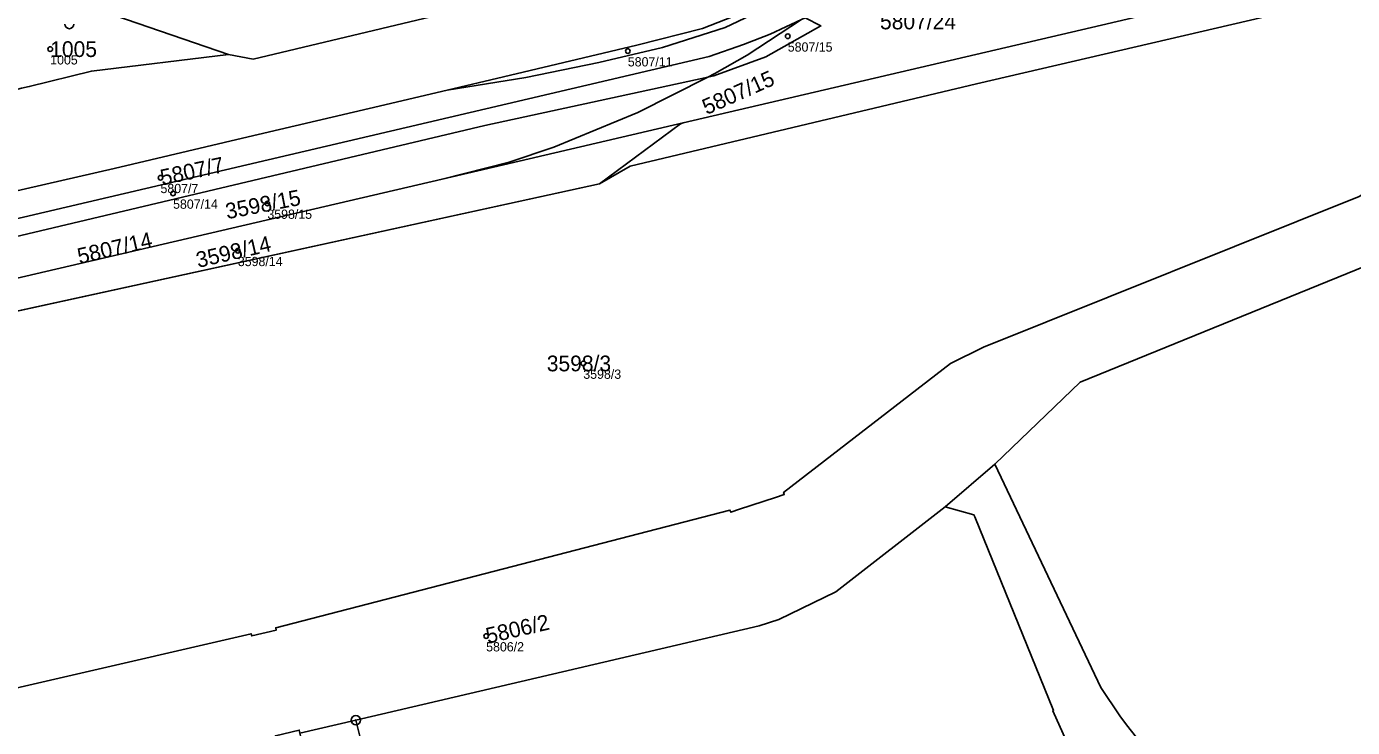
# Model space of a CAD drawing. Extents: x -690132 to -685994, y -975441 to -972444.
# Drawn here: x -687525 to -687381.7, y -974477 to -974401.2 of the extents above; entities that cross this region are included whole.
import ezdxf

# ---------------------------------------------------------------- set-up
doc = ezdxf.new("R2010")
doc.units = 0
for name, color, linetype in [('Definiční body', 7, 'Continuous'), ('Hranice parcel', 7, 'Continuous'), ('Parcelní čísla', 7, 'Continuous'), ('Polygon parcely', 7, 'Continuous'), ('Značky bodu BP', 7, 'Continuous'), ('Značky kultur', 7, 'Continuous')]:
    doc.layers.add(name, color=color, linetype=linetype)

msp = doc.modelspace()

# ---------------------------------------------------------------- linework, layer by layer
at = {"layer": 'Definiční body'}
for centre in [(-687442.75, -974402.26), (-687522.47, -974403.65), (-687460.04, -974403.86), (-687510.55, -974417.55), (-687509.19, -974419.24), (-687499, -974420.33), (-687502.19, -974425.44), (-687464.85, -974437.62), (-687475.35, -974467.08)]:
    msp.add_circle(centre, 0.25, dxfattribs=at)
at = {"layer": 'Hranice parcel'}
for p, q in [((-687454.07, -974411.61), (-687480.11, -974417.69)), ((-687463.11, -974418.19), (-687565.97, -974440.69)), ((-687425.74, -974453.13), (-687420.38, -974448.5)), ((-687495.48, -974477.58), (-687489.44, -974476.17)), ((-687489.44, -974476.17), (-687482.48, -974503.98))]:
    msp.add_line(p, q, dxfattribs=at)
for points in [[(-687503.21, -974404.22), (-687500.54, -974404.73), (-687464.41, -974396.08), (-687454.1, -974392.32), (-687448.64, -974389.56), (-687445.4, -974387.48), (-687437.33, -974381.39), (-687435.23, -974379.39)], [(-687454.07, -974411.61), (-687352.66, -974387.91), (-687344.05, -974384.93), (-687326.45, -974380.83)], [(-687420.38, -974448.5), (-687411.15, -974439.63), (-687352.47, -974415.76), (-687348.29, -974412.6), (-687349.5, -974412.28), (-687347.13, -974408.39), (-687316.3, -974384.91)], [(-687542.76, -974476.54), (-687500.75, -974466.83), (-687500.69, -974467.07), (-687498.03, -974466.43), (-687498.09, -974466.18), (-687449, -974453.46), (-687448.92, -974453.7), (-687447.97, -974453.38), (-687444.08, -974452.11), (-687443.13, -974451.79), (-687443.21, -974451.56), (-687425.17, -974437.63), (-687421.61, -974435.86), (-687380.98, -974419.59), (-687354.74, -974402.45), (-687334.46, -974386.95)], [(-687334.46, -974386.95), (-687422.35, -974407.39), (-687459.8, -974416.3), (-687463.11, -974418.19)], [(-687503.21, -974404.22), (-687524.1, -974397.01), (-687523.7, -974395.86), (-687529.3, -974393.88)], [(-687436.87, -974394.27), (-687442.35, -974397.31), (-687446.36, -974399.22), (-687451.96, -974401.41), (-687459.08, -974403.21), (-687473.49, -974406.64), (-687479.56, -974408.07)], [(-687595.18, -974438.61), (-687590.29, -974437.04), (-687586.31, -974435.73), (-687584.09, -974435.03), (-687579.19, -974433.91), (-687565.67, -974430.89), (-687552.83, -974428.08), (-687540.32, -974425.31), (-687451.23, -974404.46), (-687447.54, -974403.16), (-687444.67, -974402.03), (-687441.25, -974400.45)], [(-687448.16, -974400.65), (-687449.52, -974401.3), (-687456.3, -974403.48), (-687463.17, -974405.09), (-687471.05, -974406.71), (-687479.56, -974408.07)], [(-687451.39, -974406.67), (-687450.62, -974406.28), (-687447.15, -974404.31), (-687441.25, -974400.45)], [(-687451.39, -974406.67), (-687450.75, -974406.53), (-687445.12, -974404.48), (-687439.17, -974401.14)], [(-687526.21, -974408.05), (-687525.56, -974407.88), (-687524.74, -974407.69), (-687518.02, -974406.03), (-687503.21, -974404.22)], [(-687451.39, -974406.67), (-687475.49, -974411.92), (-687551.37, -974429.89), (-687577.71, -974435.8)], [(-687480.11, -974417.69), (-687472.85, -974415.85), (-687468.05, -974414.25), (-687458.94, -974410.5), (-687451.39, -974406.67)], [(-687479.56, -974408.07), (-687488.01, -974410.07), (-687501.68, -974413.27), (-687515.56, -974416.54), (-687530.82, -974420.06), (-687543.58, -974422.94)], [(-687463.11, -974418.19), (-687454.36, -974411.74), (-687454.07, -974411.61)], [(-687480.11, -974417.69), (-687546.79, -974433.22), (-687557.64, -974435.57), (-687566.91, -974437.23), (-687575.92, -974438.25), (-687577.58, -974438.35)], [(-687381.84, -974498.88), (-687383.21, -974497.95), (-687391.09, -974492.58), (-687395.33, -974489.7), (-687397.65, -974487.43), (-687406.13, -974476.67), (-687406.85, -974475.69), (-687408.91, -974472.64), (-687420.38, -974448.5)], [(-687489.44, -974476.17), (-687445.83, -974465.97), (-687443.72, -974465.3), (-687437.54, -974462.29), (-687425.74, -974453.13)], [(-687425.74, -974453.13), (-687422.63, -974453.98), (-687422.53, -974454.21), (-687414.02, -974475.11), (-687414.12, -974475.16), (-687412.99, -974477.63), (-687411.84, -974480.17)]]:
    msp.add_lwpolyline(points, dxfattribs=at)
at = {"layer": 'Polygon parcely'}
for points in [[(-687464.41, -974396.08), (-687500.54, -974404.73), (-687503.21, -974404.22), (-687518.02, -974406.03), (-687524.74, -974407.69), (-687525.56, -974407.88), (-687526.21, -974408.05), (-687548.14, -974412.9), (-687564.12, -974415.25), (-687578.34, -974416.05), (-687593.14, -974414.78), (-687606.52, -974411.67), (-687639.33, -974405.22), (-687645.48, -974404.01), (-687695.18, -974381.34)], [(-687549.68, -974490.34), (-687498.06, -974478.16), (-687498.13, -974477.85), (-687495.56, -974477.25), (-687495.48, -974477.58), (-687489.44, -974476.17), (-687445.83, -974465.97), (-687443.72, -974465.3), (-687437.54, -974462.29), (-687425.74, -974453.13), (-687420.38, -974448.5), (-687411.15, -974439.63), (-687352.47, -974415.76), (-687348.29, -974412.6), (-687349.5, -974412.28), (-687347.13, -974408.39), (-687316.3, -974384.91)], [(-687542.76, -974476.54), (-687500.75, -974466.83), (-687500.69, -974467.07), (-687498.03, -974466.43), (-687498.09, -974466.18), (-687449, -974453.46), (-687448.92, -974453.7), (-687447.97, -974453.38), (-687444.08, -974452.11), (-687443.13, -974451.79), (-687443.21, -974451.56), (-687425.17, -974437.63), (-687421.61, -974435.86), (-687380.98, -974419.59), (-687354.74, -974402.45), (-687334.46, -974386.95), (-687422.35, -974407.39), (-687459.8, -974416.3), (-687463.11, -974418.19), (-687565.97, -974440.69)], [(-687334.46, -974386.95), (-687354.74, -974402.45), (-687380.98, -974419.59), (-687421.61, -974435.86), (-687425.17, -974437.63), (-687443.21, -974451.56), (-687443.13, -974451.79), (-687444.08, -974452.11), (-687447.97, -974453.38), (-687448.92, -974453.7), (-687449, -974453.46), (-687498.09, -974466.18), (-687498.03, -974466.43), (-687500.69, -974467.07), (-687500.75, -974466.83), (-687542.76, -974476.54)], [(-687439.17, -974401.14), (-687445.12, -974404.48), (-687450.75, -974406.53), (-687451.39, -974406.67), (-687458.94, -974410.5), (-687468.05, -974414.25), (-687472.85, -974415.85), (-687480.11, -974417.69), (-687454.07, -974411.61), (-687352.66, -974387.91)], [(-687524.1, -974397.01), (-687503.21, -974404.22), (-687500.54, -974404.73), (-687464.41, -974396.08)], [(-687609.98, -974423.78), (-687603.98, -974424.79), (-687599.53, -974425.42), (-687592.98, -974426.19), (-687588.21, -974426.63), (-687587.92, -974426.66), (-687582.25, -974426.92), (-687577.24, -974426.93), (-687572.18, -974426.84), (-687567.07, -974426.57), (-687561.1, -974426.01), (-687555.68, -974425.26), (-687552.21, -974424.74), (-687543.58, -974422.94), (-687530.82, -974420.06), (-687515.56, -974416.54), (-687501.68, -974413.27), (-687488.01, -974410.07), (-687479.56, -974408.07), (-687473.49, -974406.64), (-687459.08, -974403.21), (-687451.96, -974401.41), (-687446.36, -974399.22)], [(-687540.32, -974425.31), (-687451.23, -974404.46), (-687447.54, -974403.16), (-687444.67, -974402.03), (-687441.25, -974400.45)], [(-687448.16, -974400.65), (-687449.52, -974401.3), (-687456.3, -974403.48), (-687463.17, -974405.09), (-687471.05, -974406.71), (-687479.56, -974408.07), (-687488.01, -974410.07), (-687501.68, -974413.27), (-687515.56, -974416.54), (-687530.82, -974420.06)], [(-687352.47, -974415.76), (-687411.15, -974439.63), (-687420.38, -974448.5), (-687408.91, -974472.64), (-687406.85, -974475.69), (-687406.13, -974476.67), (-687397.65, -974487.43), (-687395.33, -974489.7), (-687391.09, -974492.58), (-687383.21, -974497.95), (-687381.84, -974498.88), (-687376.02, -974503.35)], [(-687532.51, -974533.57), (-687513.95, -974526.93), (-687513.71, -974527.21), (-687497.35, -974529.14), (-687499.22, -974527.16), (-687503.63, -974522.49), (-687506.44, -974519.5), (-687493.36, -974508.12), (-687491.56, -974501.36), (-687482.48, -974503.98), (-687489.44, -974476.17), (-687495.48, -974477.58), (-687491.34, -974494.14), (-687490.46, -974497.86), (-687494.04, -974498.71), (-687494.83, -974495.38), (-687514.94, -974500.13), (-687514.29, -974502.86), (-687511.73, -974502.24), (-687509.91, -974509.87), (-687521.51, -974512.65), (-687521.28, -974513.62), (-687545.2, -974519.25)]]:
    msp.add_lwpolyline(points, dxfattribs=at)
for points in [[(-687463.11, -974418.19), (-687459.8, -974416.3), (-687422.35, -974407.39), (-687334.46, -974386.95), (-687328.83, -974382.65), (-687328.67, -974382.53), (-687326.45, -974380.83), (-687344.05, -974384.93), (-687352.66, -974387.91), (-687454.07, -974411.61), (-687454.36, -974411.74)], [(-687529.3, -974393.88), (-687529.71, -974395.17), (-687527.46, -974401.24), (-687526.45, -974406.97), (-687526.21, -974408.05), (-687525.56, -974407.88), (-687524.74, -974407.69), (-687518.02, -974406.03), (-687503.21, -974404.22), (-687524.1, -974397.01), (-687523.7, -974395.86)], [(-687443.95, -974398.64), (-687436.87, -974394.27), (-687442.35, -974397.31), (-687446.36, -974399.22), (-687451.96, -974401.41), (-687459.08, -974403.21), (-687473.49, -974406.64), (-687479.56, -974408.07), (-687471.05, -974406.71), (-687463.17, -974405.09), (-687456.3, -974403.48), (-687449.52, -974401.3), (-687448.16, -974400.65)], [(-687450.62, -974406.28), (-687447.15, -974404.31), (-687441.25, -974400.45), (-687444.67, -974402.03), (-687447.54, -974403.16), (-687451.23, -974404.46), (-687540.32, -974425.31), (-687552.83, -974428.08), (-687565.67, -974430.89), (-687579.19, -974433.91), (-687584.09, -974435.03), (-687586.31, -974435.73), (-687590.29, -974437.04), (-687595.18, -974438.61), (-687592.05, -974438.75), (-687582.97, -974438.68), (-687582.45, -974438.65), (-687578.86, -974436.15), (-687577.71, -974435.8), (-687551.37, -974429.89), (-687475.49, -974411.92), (-687451.39, -974406.67)], [(-687445.12, -974404.48), (-687439.17, -974401.14), (-687440.87, -974400.25), (-687441.25, -974400.45), (-687447.15, -974404.31), (-687450.62, -974406.28), (-687451.39, -974406.67), (-687450.75, -974406.53)], [(-687480.11, -974417.69), (-687472.85, -974415.85), (-687468.05, -974414.25), (-687458.94, -974410.5), (-687451.39, -974406.67), (-687475.49, -974411.92), (-687551.37, -974429.89), (-687577.71, -974435.8), (-687577.58, -974438.35), (-687575.92, -974438.25), (-687566.91, -974437.23), (-687557.64, -974435.57), (-687546.79, -974433.22)], [(-687454.07, -974411.61), (-687480.11, -974417.69), (-687546.79, -974433.22), (-687557.64, -974435.57), (-687566.91, -974437.23), (-687575.92, -974438.25), (-687577.58, -974438.35), (-687577.5, -974439.94), (-687566.14, -974439.81), (-687565.97, -974440.69), (-687463.11, -974418.19), (-687454.36, -974411.74)], [(-687406.13, -974476.67), (-687406.85, -974475.69), (-687408.91, -974472.64), (-687420.38, -974448.5), (-687425.74, -974453.13), (-687422.63, -974453.98), (-687422.53, -974454.21), (-687414.02, -974475.11), (-687414.12, -974475.16), (-687412.99, -974477.63), (-687411.84, -974480.17), (-687410.64, -974481.6), (-687398.12, -974493.08), (-687396.57, -974494.31), (-687390.25, -974499.06), (-687385.4, -974501.88), (-687381.84, -974498.88), (-687383.21, -974497.95), (-687391.09, -974492.58), (-687395.33, -974489.7), (-687397.65, -974487.43)], [(-687489.44, -974476.17), (-687482.48, -974503.98), (-687479.5, -974500.76), (-687459.51, -974503.49), (-687417.43, -974484.28), (-687412.82, -974482.18), (-687413.41, -974480.89), (-687411.84, -974480.17), (-687412.99, -974477.63), (-687414.12, -974475.16), (-687414.02, -974475.11), (-687422.53, -974454.21), (-687422.63, -974453.98), (-687425.74, -974453.13), (-687437.54, -974462.29), (-687443.72, -974465.3), (-687445.83, -974465.97)]]:
    msp.add_lwpolyline(points, close=True, dxfattribs=at)
at = {"layer": 'Značky bodu BP'}
for radius in [0.5, 0.0303]:
    msp.add_circle((-687489.44, -974476.17), radius, dxfattribs=at)
at = {"layer": 'Značky kultur'}
msp.add_arc((-687520.4, -974400.94), 0.5, 180, 359.9879, dxfattribs=at)

# ---------------------------------------------------------------- texts
at = {"layer": 'Definiční body'}
for s, p in [('5807/15', (-687442.75, -974403.92)), ('1005', (-687522.47, -974405.31)), ('5807/11', (-687460.04, -974405.52)), ('5807/7', (-687510.55, -974419.21)), ('5807/14', (-687509.19, -974420.9)), ('3598/15', (-687499, -974421.99)), ('3598/14', (-687502.19, -974427.1)), ('3598/3', (-687464.85, -974439.28)), ('5806/2', (-687475.35, -974468.74))]:
    msp.add_text(s, height=1, dxfattribs=at).set_placement(p)
at = {"layer": 'Parcelní čísla'}
for s, p in [('5807/24', (-687432.78, -974401.51)), ('1005', (-687522.47, -974404.5)), ('3598/3', (-687468.8, -974438.47))]:
    msp.add_text(s, height=1.7, dxfattribs=at).set_placement(p)
for s, rotation, p in [('5807/15', 24, (-687451.52, -974410.78)), ('5807/7', 12, (-687510.37, -974418.38)), ('3598/15', 11, (-687503.35, -974422.04)), ('5807/14', 13, (-687519.31, -974426.89)), ('3598/14', 13, (-687506.48, -974427.3)), ('5806/2', 13, (-687475.16, -974467.91))]:
    msp.add_text(s, height=1.7, rotation=rotation, dxfattribs=at).set_placement(p)

doc.saveas('drawing.dxf')
